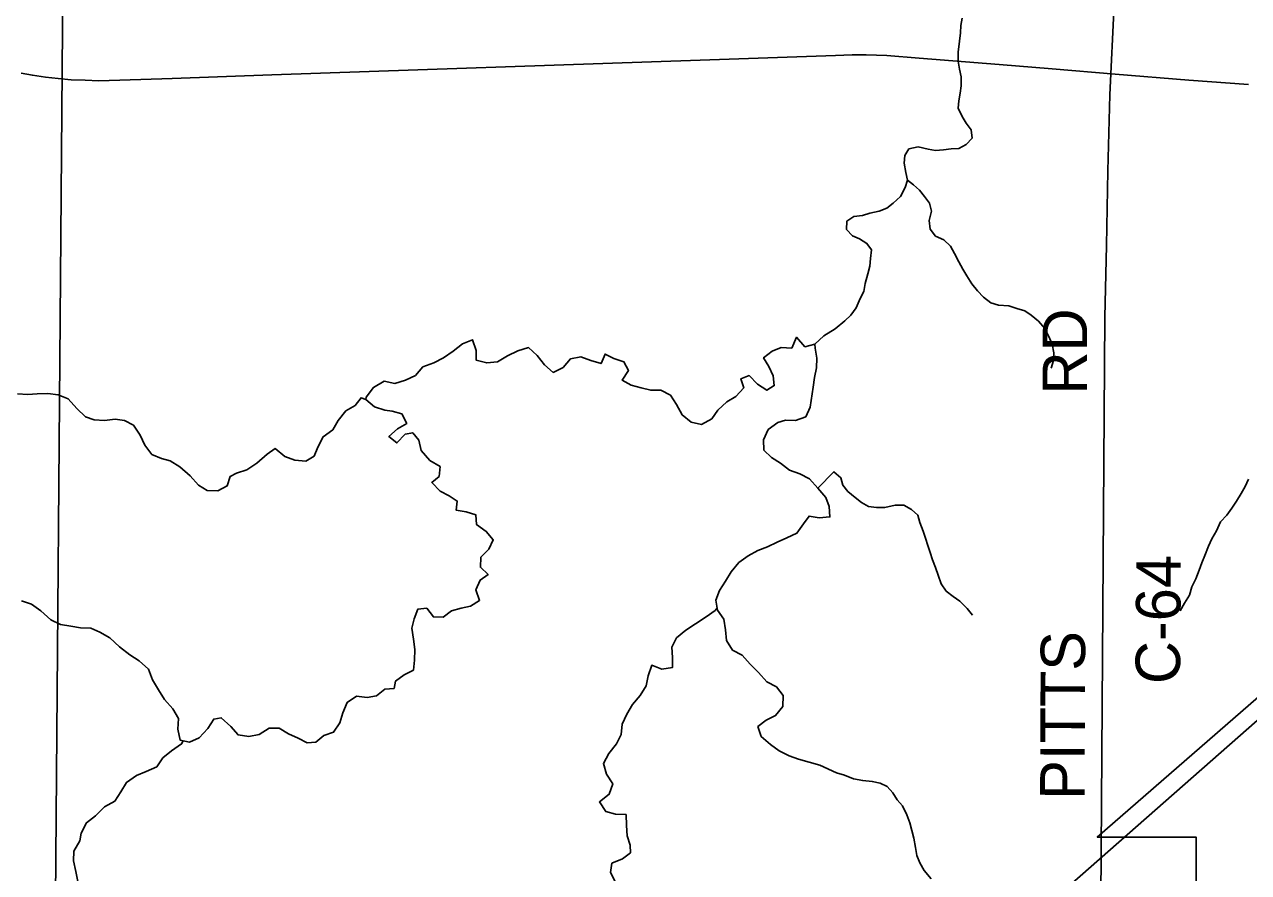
# Model space of a CAD drawing. Extents: x 1857828 to 2277390, y 930619 to 1324581.
# Drawn here: x 2031905 to 2040157, y 1148639 to 1154352 of the extents above; entities that cross this region are included whole.
import ezdxf

# ---------------------------------------------------------------- set-up
doc = ezdxf.new("R2010")
doc.units = 0
for name, color, linetype in [('GM_X_Corporation', 7, 'Continuous'), ('GM_X_County_Road', 7, 'Continuous'), ('GM_X_County_Road_Text', 7, 'Continuous'), ('GM_X_Minor_River', 7, 'Continuous'), ('GM_X_Rail_Line', 7, 'Continuous'), ('GM_X_Township', 7, 'Continuous')]:
    doc.layers.add(name, color=color, linetype=linetype)

msp = doc.modelspace()

# ---------------------------------------------------------------- linework, layer by layer
at = {"layer": 'GM_X_Corporation'}
msp.add_lwpolyline([(2039804.3, 1148462.2), (2039804.3, 1148876.6), (2039137.6, 1148876.7), (2042710.8, 1151982.5)], dxfattribs=at)
at = {"layer": 'GM_X_County_Road'}
for points in [[(2032103, 1147062.7), (2032163.7, 1154605.4)], [(2039160.2, 1148235.1), (2039161.6, 1148457.4), (2039188.5, 1152380.9), (2039198.7, 1152862.2), (2039208.8, 1153365.6), (2039223, 1153877), (2039250.5, 1154488.5)]]:
    msp.add_lwpolyline(points, dxfattribs=at)
at = {"layer": 'GM_X_Minor_River'}
for points in [[(2038226.7, 1154395.1), (2038218.5, 1154344.9), (2038214.4, 1154294.8), (2038208.1, 1154240.6), (2038199.9, 1154164.4), (2038199.7, 1154104.2), (2038209.5, 1154050), (2038219.4, 1153999.8), (2038219.2, 1153939.6), (2038213, 1153889.4), (2038204.8, 1153837.3), (2038198.6, 1153787.2), (2038226.6, 1153730.9), (2038254.6, 1153686.6), (2038286.7, 1153642.3), (2038294.5, 1153586.1), (2038254.2, 1153544.1), (2038203.8, 1153516.2), (2038153.5, 1153514.4), (2038101.2, 1153506.6), (2038046.9, 1153502.8), (2037996.6, 1153513), (2037930.3, 1153527.3), (2037867.9, 1153513.5), (2037839.6, 1153469.5), (2037835.5, 1153417.3), (2037847.3, 1153355.1), (2037857.2, 1153302.8), (2037843, 1153252.7), (2037810.6, 1153192.7), (2037762.2, 1153148.7), (2037717.8, 1153114.8), (2037667.5, 1153094.9), (2037605.1, 1153081.1), (2037554.8, 1153065.2), (2037496.5, 1153059.4), (2037450.1, 1153027.5), (2037447.9, 1152971.3), (2037488, 1152929), (2037534.2, 1152908.8), (2037584.3, 1152876.5), (2037614.4, 1152834.2), (2037608.2, 1152776.1), (2037604, 1152723.9), (2037591.7, 1152671.8), (2037573.4, 1152607.6), (2037563.2, 1152553.5), (2037538.9, 1152505.4), (2037512.6, 1152443.3), (2037476.2, 1152393.3), (2037435.9, 1152355.3), (2037371.2, 1152301.5)], [(2037857.2, 1153302.8), (2037899.3, 1153270.6), (2037939.5, 1153236.3), (2037973.5, 1153192), (2038005.5, 1153147.8), (2038019.4, 1153093.5), (2038005.2, 1153031.4), (2038011, 1152973.2), (2038047, 1152924.9), (2038103.3, 1152900.6), (2038147.4, 1152858.3), (2038175.4, 1152808), (2038203.3, 1152753.7), (2038231.3, 1152703.4), (2038257.3, 1152659.2), (2038291.3, 1152604.9), (2038329.4, 1152558.6), (2038369.5, 1152514.3), (2038419.6, 1152475.9), (2038471.9, 1152461.7), (2038542.2, 1152455.4), (2038594.5, 1152439.1), (2038648.7, 1152422.9), (2038690.8, 1152394.6), (2038741, 1152352.3), (2038783.1, 1152304), (2038809, 1152253.7), (2038833, 1152197.4), (2038844.9, 1152139.2), (2038842.7, 1152087), (2038826.4, 1152036.9)], [(2034206.5, 1151824.7), (2034208.7, 1151840.8), (2034257.9, 1151906.3), (2034328.8, 1151949.4), (2034401, 1151934.2), (2034473.6, 1151955.2), (2034540.4, 1151986.3), (2034591.5, 1152045.8), (2034664.2, 1152072.8), (2034731, 1152105.9), (2034796, 1152151.1), (2034858.9, 1152200.3), (2034925.7, 1152227.4), (2034950.8, 1152154.7), (2034949.9, 1152090.5), (2035022, 1152071.3), (2035094.5, 1152078.3), (2035161.4, 1152119.4), (2035230.2, 1152152.5), (2035302.8, 1152175.5), (2035362.4, 1152122.4), (2035411.8, 1152059.4), (2035469.4, 1152008.3), (2035536.2, 1152041.4), (2035585.2, 1152098.9), (2035655.7, 1152111.9), (2035723.8, 1152088.8), (2035791.8, 1152067.6), (2035818.8, 1152131.5), (2035878.7, 1152100.5), (2035946.8, 1152079.3), (2035976.1, 1152020.7), (2035935, 1151955.1), (2035994.8, 1151922), (2036062.9, 1151904.9), (2036127, 1151887.9), (2036195.4, 1151888.8), (2036259.2, 1151853.8), (2036300.5, 1151790.9), (2036339.8, 1151722), (2036399.4, 1151672.9), (2036469.6, 1151657.8), (2036538.4, 1151694.9), (2036579.5, 1151754.5), (2036640.5, 1151809.8), (2036701.3, 1151845), (2036754.4, 1151904.4), (2036735.2, 1151965), (2036789.7, 1151986.2), (2036847.2, 1151929.1), (2036909, 1151888), (2036959.7, 1151919.4), (2036952.5, 1151983.7), (2036923.3, 1152048.4), (2036887.9, 1152107.2), (2036944.8, 1152150.5), (2037007.4, 1152175.6), (2037077.7, 1152170.6), (2037110.9, 1152244.3), (2037166.3, 1152181.3), (2037232.9, 1152198.3), (2037294, 1152253.6), (2037370.6, 1152301.2)], [(2037232.9, 1152198.3), (2037236.5, 1152172.2), (2037247.7, 1152103.7), (2037244.8, 1152039.5), (2037231.8, 1151973.5), (2037222.8, 1151909.3), (2037200.8, 1151773.2), (2037171.8, 1151709.4), (2037103.1, 1151684.3), (2037034.8, 1151685.3), (2036984.3, 1151670.1), (2036919.3, 1151622.8), (2036886.2, 1151553.1), (2036889.3, 1151484.8), (2036940.8, 1151433.8), (2037002.6, 1151396.7), (2037062.3, 1151349.6), (2037132.3, 1151324.5), (2037198.2, 1151291.3), (2037253.6, 1151228.3), (2037307, 1151165.2), (2037330.2, 1151104.6), (2037335.3, 1151034.3), (2037262.8, 1151027.3), (2037194.7, 1151040.4), (2037157.7, 1150986.8), (2037112.7, 1150925.2), (2037043.9, 1150894.1), (2036979.2, 1150865), (2036914.4, 1150831.9), (2036849.7, 1150808.8), (2036782.9, 1150771.6), (2036721.9, 1150726.4), (2036668.8, 1150664.9), (2036631.8, 1150601.3), (2036590.7, 1150539.6), (2036565.7, 1150473.8), (2036576.8, 1150405.3), (2036620.1, 1150344.4), (2036631.2, 1150274), (2036638.3, 1150201.6), (2036677.6, 1150136.8), (2036743.4, 1150103.6), (2036796.9, 1150042.6), (2036854.4, 1149985.5), (2036909.8, 1149922.4), (2036975.6, 1149889.3), (2037019, 1149830.4), (2037018, 1149758.1), (2036968.9, 1149696.6), (2036904.2, 1149665.5), (2036849.3, 1149622.2), (2036870.5, 1149555.6), (2036934, 1149500.4), (2036993.8, 1149459.3), (2037059.6, 1149424.2), (2037123.7, 1149403.2), (2037195.7, 1149382), (2037267.8, 1149362.8), (2037379, 1149310.8)], [(2034206.5, 1151824.7), (2034174.5, 1151837.3), (2034133.6, 1151785.7), (2034070.7, 1151748.5), (2034019.6, 1151683), (2033984.5, 1151621.3), (2033919.5, 1151574.1), (2033882.4, 1151504.4), (2033857.4, 1151442.6), (2033800.7, 1151409.3), (2033728.4, 1151416.4), (2033660.4, 1151441.5), (2033594.8, 1151494.7), (2033540, 1151457.4), (2033470.8, 1151396.2), (2033403.9, 1151351.1), (2033335.2, 1151328), (2033290.7, 1151306.6), (2033271.7, 1151242.7), (2033208.9, 1151209.5), (2033136.6, 1151212.6), (2033078.8, 1151247.6), (2033021.4, 1151310.7), (2032951.9, 1151372), (2032888.1, 1151411.1), (2032828, 1151428.1), (2032764.1, 1151455.2), (2032716.7, 1151518.1), (2032685.5, 1151584.8), (2032640.2, 1151651.8), (2032580.3, 1151684.8), (2032516.1, 1151693.8), (2032443.6, 1151684.9), (2032375.3, 1151687.9), (2032315.3, 1151708.9), (2032257.8, 1151764), (2032200.4, 1151829.1), (2032132.4, 1151856.3), (2032062.2, 1151865.4), (2031989.8, 1151864.5), (2031927.5, 1151859.4), (2031857.1, 1151862.5)], [(2032614.6, 1150104.2), (2032678.4, 1150065.1), (2032741.9, 1150007.9), (2032769.1, 1149937.2), (2032808.4, 1149870.4), (2032849.7, 1149803.5), (2032905.1, 1149740.4), (2032942.4, 1149675.6), (2032939.3, 1149603.3), (2032954.4, 1149530.8), (2033018.5, 1149515.8), (2033083.3, 1149544.9), (2033140.4, 1149608.3), (2033181.5, 1149671.9), (2033231.9, 1149681.2), (2033295.4, 1149622), (2033344.9, 1149565.1), (2033417.1, 1149555.9), (2033487.6, 1149568.9), (2033554.5, 1149610.1), (2033622.9, 1149611), (2033684.7, 1149573.9), (2033750.6, 1149544.8), (2033810.5, 1149511.8), (2033868.8, 1149516.9), (2033923.7, 1149562.3), (2033988.4, 1149583.4), (2034031.4, 1149647), (2034050.5, 1149714.9), (2034079.6, 1149784.8), (2034144.5, 1149825.9), (2034214.7, 1149816.9), (2034279.2, 1149827.9), (2034334.1, 1149873.3), (2034396.5, 1149878.3), (2034407.2, 1149928.4), (2034464.1, 1149969.7), (2034526.9, 1150002.8), (2034533.8, 1150069), (2034536.8, 1150141.2), (2034527.8, 1150211.6), (2034516.7, 1150284.1), (2034531.7, 1150348.1), (2034556.7, 1150412), (2034617.1, 1150419.1), (2034662.5, 1150360.2), (2034726.8, 1150359.2), (2034783.7, 1150400.5), (2034848.3, 1150419.6), (2034912.8, 1150432.7), (2034973.6, 1150471.9), (2034948.5, 1150542.6), (2034977.5, 1150608.4), (2035030.3, 1150645.7), (2034978.7, 1150694.7), (2034981.7, 1150762.9), (2035034.7, 1150816.3), (2035065.7, 1150880.1), (2035018.3, 1150937), (2034952.6, 1150982.2), (2034947.5, 1151048.5), (2034883.4, 1151069.6), (2034815.2, 1151080.6), (2034822.1, 1151140.8), (2034768.3, 1151175.7), (2034708.4, 1151206.8), (2034651, 1151265.8), (2034701.8, 1151307.2), (2034706.7, 1151373.4), (2034637, 1151414.6), (2034579.6, 1151481.8), (2034564.5, 1151550.3), (2034523, 1151601.1), (2034472.6, 1151591.8), (2034415.5, 1151532.4), (2034361.8, 1151575.4), (2034418.8, 1151628.8), (2034481.6, 1151663.9), (2034448.3, 1151728.7), (2034384.3, 1151747.7), (2034334.1, 1151754.5), (2034264.1, 1151775.7), (2034206.5, 1151824.7)], [(2037253.6, 1151228.3), (2037362.2, 1151338.2), (2037408.3, 1151297.8), (2037422.2, 1151247.6), (2037456.3, 1151205.3), (2037504.4, 1151165), (2037548.5, 1151130.8), (2037594.7, 1151104.5), (2037649, 1151098.3), (2037705.3, 1151098), (2037775.7, 1151113.8), (2037834.1, 1151113.6), (2037886.2, 1151083.3), (2037928.4, 1151045), (2037942.3, 1150996.8), (2037964.2, 1150938.5), (2037980.1, 1150890.3), (2037994.1, 1150842.1), (2038010, 1150793.8), (2038025.9, 1150745.6), (2038045.9, 1150693.4), (2038065.8, 1150641.1), (2038085.7, 1150582.8), (2038119.8, 1150534.6), (2038165.9, 1150498.3), (2038212, 1150466), (2038260.1, 1150417.6), (2038296.2, 1150371.3)], [(2040157.3, 1151289.3), (2040135, 1151239.2), (2040108.7, 1151191.2), (2040076.4, 1151141.1), (2040044.1, 1151093.1), (2040011.7, 1151047.1), (2039969.4, 1151001.1), (2039941, 1150941), (2039910.7, 1150886.9), (2039886.4, 1150836.8), (2039862.1, 1150774.7), (2039841.8, 1150724.6), (2039823.5, 1150676.5), (2039801.2, 1150616.4), (2039774.9, 1150562.3), (2039758.6, 1150506.2), (2039726.3, 1150452.1), (2039696, 1150402.1)], [(2031886, 1150468.6), (2031952, 1150445.6), (2032015.7, 1150402.4), (2032083.2, 1150341.2), (2032147.1, 1150310.1), (2032217.3, 1150299), (2032283.5, 1150287.9), (2032351.8, 1150284.9), (2032413.7, 1150257.8), (2032479.5, 1150218.7), (2032545, 1150159.5), (2032614.6, 1150104.2)], [(2036574.1, 1150422), (2036560.7, 1150403.6), (2036499.8, 1150360.3), (2036428.7, 1150313.2), (2036363.8, 1150272), (2036300.8, 1150218.8), (2036269.8, 1150157), (2036274.8, 1150086.7), (2036273.9, 1150020.4), (2036201.4, 1150007.5), (2036133.4, 1150034.6), (2036110.3, 1149964.7), (2036095.3, 1149896.7), (2036056.2, 1149831), (2036003.1, 1149769.6), (2035966, 1149705.9), (2035934.9, 1149638.1), (2035927.9, 1149567.9), (2035896.9, 1149506.2), (2035843.7, 1149440.7), (2035808.6, 1149373), (2035829.7, 1149300.4), (2035871, 1149235.5), (2035847.9, 1149165.6), (2035780.9, 1149114.4), (2035824.2, 1149049.5), (2035890.3, 1149032.4), (2035960.6, 1149029.3), (2035963.6, 1148955), (2035968.7, 1148884.7), (2035987.9, 1148822.1), (2035991.2, 1148771.9), (2035936.4, 1148730.6), (2035865.6, 1148701.5), (2035854.7, 1148639.4), (2035889.9, 1148572.6)], [(2032974.7, 1149526.1), (2032964.1, 1149504.6), (2032897.1, 1149459.4), (2032838.2, 1149412.1), (2032797.1, 1149350.5), (2032726.3, 1149319.5), (2032659.6, 1149292.4), (2032592.6, 1149245.2), (2032553.6, 1149181.6), (2032514.5, 1149119.9), (2032443.6, 1149080.8), (2032384.5, 1149021.5), (2032323.5, 1148974.2), (2032286.4, 1148904.5), (2032277.6, 1148852.5), (2032238.5, 1148782.8), (2032235.5, 1148716.6), (2032250.6, 1148646.1), (2032263.7, 1148577.6)], [(2037379, 1149310.8), (2037434, 1149295), (2037494.3, 1149270.7), (2037556.6, 1149258.4), (2037620.9, 1149252.1), (2037673.2, 1149239.9), (2037721.4, 1149217.6), (2037759.4, 1149175.3), (2037787.4, 1149127.1), (2037823.5, 1149086.8), (2037853.5, 1149026.5), (2037873.4, 1148974.2), (2037887.3, 1148922), (2037901.2, 1148869.8), (2037911.1, 1148807.5), (2037921, 1148753.3), (2037940.9, 1148703.1), (2037970.9, 1148652.8), (2038017, 1148596.4)]]:
    msp.add_lwpolyline(points, dxfattribs=at)
at = {"layer": 'GM_X_Rail_Line'}
for points in [[(2031881.8, 1154023.4), (2031958.8, 1154009.6), (2032047.2, 1153997.7), (2032131.1, 1153987.6), (2032220.5, 1153979.8), (2032314.8, 1153976.2), (2032406.1, 1153973.4), (2032900.5, 1153989), (2033572.7, 1154012.4), (2036461, 1154111.1), (2037372.3, 1154143.9), (2037485.5, 1154146.6), (2037579.4, 1154146.6), (2037719.2, 1154143), (2037936.4, 1154125.5), (2038475.7, 1154081.6), (2038834.5, 1154052.2), (2039258.4, 1154017.9), (2039754.2, 1153977.1), (2040157.2, 1153946.6)], [(2025004.7, 1140171.3), (2027629.9, 1141631.1), (2027992.5, 1141830.6), (2029239.8, 1142522), (2030794.4, 1143382.6), (2031404.2, 1143721), (2032730.2, 1144452.7), (2034158.4, 1145243), (2036470.8, 1146528.5), (2036729.1, 1146685.6), (2036880.2, 1146786.8), (2036991.5, 1146865.9), (2037094.2, 1146941.1), (2037181.7, 1147008.2), (2037262.8, 1147074.3), (2037904.9, 1147632.3), (2039282.6, 1148842.1), (2041205.2, 1150530.7), (2041428.9, 1150727.6), (2043079.8, 1152179.1), (2043583.2, 1152624)]]:
    msp.add_lwpolyline(points, dxfattribs=at)
at = {"layer": 'GM_X_Township'}
msp.add_lwpolyline([(2012531, 1166018.1), (2013892.4, 1166007.8), (2017576.1, 1165980.1), (2021616.5, 1165949.6), (2028230.5, 1165899.7), (2032205.6, 1165869.8), (2032201.9, 1162260.7), (2032191.3, 1160469), (2032190.8, 1160393.7), (2032186.7, 1160189.2), (2032187.8, 1160111), (2032163.6, 1154605.4), (2032103, 1147062.7), (2032060.1, 1143019.8), (2026094, 1143048.9), (2021395, 1143071.8), (2014989.3, 1143103.1), (2012943.1, 1143096), (2012777.1, 1149903.8), (2012755, 1152350.1), (2012707.2, 1156038), (2012646.6, 1160717.6), (2012559.4, 1164716.4)], close=True, dxfattribs=at)
msp.add_lwpolyline([(2059668.2, 1161839.2), (2059567.5, 1154416.5), (2059504.7, 1149211.4), (2059473.8, 1146652.1), (2059427, 1142930.1), (2056661.3, 1142938.9), (2052729.5, 1142952), (2045916.5, 1142974.4), (2040844, 1142991), (2037494.9, 1143002), (2032060.1, 1143019.8), (2032103, 1147062.7), (2032163.6, 1154605.4), (2032187.8, 1160111), (2032186.7, 1160189.2), (2032190.8, 1160393.7)], dxfattribs=at)

# ---------------------------------------------------------------- texts
at = {"layer": 'GM_X_County_Road_Text'}
for s, rotation, p in [('RD', 90, (2039069.2, 1151859.7)), ('C-64', 89.6571, (2039695.2, 1149907.4)), ('PITTS', 89.74204, (2039051.5, 1149127.8))]:
    msp.add_text(s, height=300, rotation=rotation, dxfattribs=at).set_placement(p)

doc.saveas('drawing.dxf')
